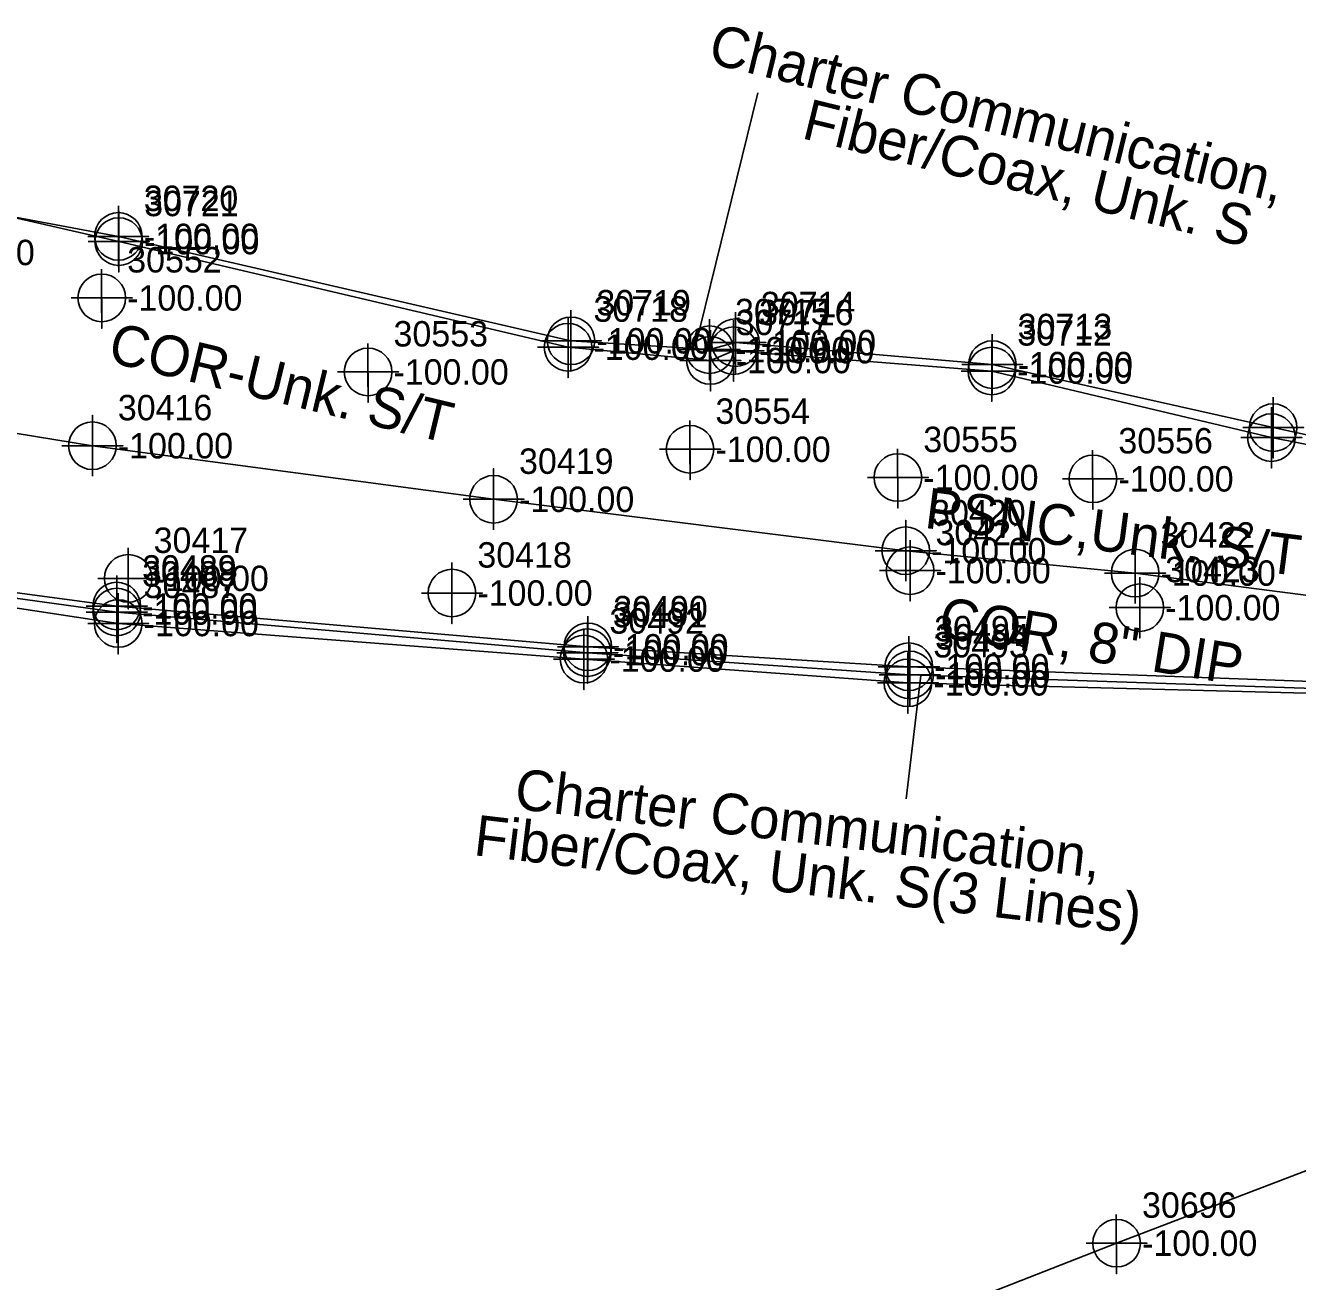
# Model space of a CAD drawing. Extents: x 2083698 to 2094313, y 743246 to 752873.
# Drawn here: x 2090061.4 to 2090186.6, y 744662.6 to 744786.2 of the extents above; entities that cross this region are included whole.
import ezdxf

# ---------------------------------------------------------------- set-up
doc = ezdxf.new("R2010")
doc.units = 0
for name, color, linetype in [('COGO Default Chain', 7, 'Continuous'), ('COGO Default Curve', 7, 'Continuous'), ('COGO Default Point Number', 7, 'Continuous'), ('Default Symbol CELL', 7, 'Continuous'), ('Default Symbol Cogo Number', 7, 'Continuous'), ('Exist Property Line', 7, 'Continuous'), ('Exist Property Line Leader', 7, 'Continuous'), ('Exist Right of Way Line', 7, 'Continuous'), ('Exist Right of Way Line Leader', 7, 'Continuous'), ('Exist Right of Way Line Text', 7, 'Continuous'), ('Exist Utilities Gas UG Line SUE LOS B', 7, 'Continuous'), ('Exist Utilities Gas UG Line SUE LOS B Text', 7, 'Continuous'), ('Exist Utilities Telephone UG Conduit SUE LOS B', 7, 'Continuous'), ('Exist Utilities Telephone UG Conduit SUE LOS B Text', 7, 'Continuous'), ('Exist Utilities TV UG Cable SUE LOS B', 7, 'Continuous'), ('Exist Utilities TV UG Cable SUE LOS B Leader', 7, 'Continuous'), ('Exist Utilities TV UG Cable SUE LOS B Text', 7, 'Continuous'), ('Exist Utilities Water UG Line SUE LOS B Text', 7, 'Continuous'), ('Old_Level_20', 7, 'Continuous'), ('Scratch_Level_2', 7, 'Continuous')]:
    doc.layers.add(name, color=color, linetype=linetype)

msp = doc.modelspace()

# ---------------------------------------------------------------- linework, layer by layer
at = {"layer": 'COGO Default Curve'}
for points in [[(2090065.01, 744744.82), (2090071.01, 744744.82), (2090068.01, 744744.82), (2090068.01, 744747.82), (2090068.01, 744741.82)], [(2090104.48, 744739.55), (2090110.48, 744739.55), (2090107.48, 744739.55), (2090107.48, 744742.55), (2090107.48, 744736.55)], [(2090145.02, 744734.49), (2090151.02, 744734.49), (2090148.02, 744734.49), (2090148.02, 744737.49), (2090148.02, 744731.49)], [(2090167.59, 744732.29), (2090173.59, 744732.29), (2090170.59, 744732.29), (2090170.59, 744735.29), (2090170.59, 744729.29)]]:
    msp.add_lwpolyline(points, dxfattribs=at)
for centre in [(2090068.01, 744744.82), (2090107.48, 744739.55), (2090148.02, 744734.49), (2090170.59, 744732.29)]:
    msp.add_circle(centre, 2.34, dxfattribs=at)
at = {"layer": 'COGO Default Point Number'}
for points in [[(2090148.45, 744735.53), (2090148.45, 744729.53), (2090148.45, 744732.53), (2090151.45, 744732.53), (2090145.45, 744732.53)], [(2090071.53, 744734.77), (2090071.53, 744728.77), (2090071.53, 744731.77), (2090074.53, 744731.77), (2090068.53, 744731.77)], [(2090103.38, 744733.33), (2090103.38, 744727.33), (2090103.38, 744730.33), (2090106.38, 744730.33), (2090100.38, 744730.33)], [(2090171.05, 744731.89), (2090171.05, 744725.89), (2090171.05, 744728.89), (2090174.05, 744728.89), (2090168.05, 744728.89)]]:
    msp.add_lwpolyline(points, dxfattribs=at)
for centre in [(2090071.53, 744731.77), (2090148.45, 744732.53), (2090103.38, 744730.33), (2090171.05, 744728.89)]:
    msp.add_circle(centre, 2.34, dxfattribs=at)
at = {"layer": 'Exist Property Line Leader'}
for points in [[(2090070.56, 744768.41), (2090070.56, 744762.41), (2090070.56, 744765.41), (2090073.56, 744765.41), (2090067.56, 744765.41)], [(2090070.6, 744767.9), (2090070.6, 744761.9), (2090070.6, 744764.9), (2090073.6, 744764.9), (2090067.6, 744764.9)], [(2090114.8, 744757.51), (2090114.8, 744751.51), (2090114.8, 744754.51), (2090117.8, 744754.51), (2090111.8, 744754.51)], [(2090115.09, 744758.14), (2090115.09, 744752.14), (2090115.09, 744755.14), (2090118.09, 744755.14), (2090112.09, 744755.14)], [(2090131.27, 744757.96), (2090131.27, 744751.96), (2090131.27, 744754.96), (2090134.27, 744754.96), (2090128.27, 744754.96)], [(2090128.73, 744757.27), (2090128.73, 744751.27), (2090128.73, 744754.27), (2090131.73, 744754.27), (2090125.73, 744754.27)], [(2090131.09, 744757.17), (2090131.09, 744751.17), (2090131.09, 744754.17), (2090134.09, 744754.17), (2090128.09, 744754.17)], [(2090128.8, 744756.2), (2090128.8, 744750.2), (2090128.8, 744753.2), (2090131.8, 744753.2), (2090125.8, 744753.2)], [(2090156.49, 744755.17), (2090156.49, 744749.17), (2090156.49, 744752.17), (2090159.49, 744752.17), (2090153.49, 744752.17)], [(2090156.54, 744755.8), (2090156.54, 744749.8), (2090156.54, 744752.8), (2090159.54, 744752.8), (2090153.54, 744752.8)], [(2090184.17, 744749.6), (2090184.17, 744743.6), (2090184.17, 744746.6), (2090187.17, 744746.6), (2090181.17, 744746.6)], [(2090184, 744748.62), (2090184, 744742.62), (2090184, 744745.62), (2090187, 744745.62), (2090181, 744745.62)], [(2090070.4, 744732.05), (2090070.4, 744726.05), (2090070.4, 744729.05), (2090073.4, 744729.05), (2090067.4, 744729.05)], [(2090070.4, 744731.46), (2090070.4, 744725.46), (2090070.4, 744728.46), (2090073.4, 744728.46), (2090067.4, 744728.46)], [(2090070.55, 744730.33), (2090070.55, 744724.33), (2090070.55, 744727.33), (2090073.55, 744727.33), (2090067.55, 744727.33)], [(2090116.7, 744727.46), (2090116.7, 744721.46), (2090116.7, 744724.46), (2090119.7, 744724.46), (2090113.7, 744724.46)], [(2090116.75, 744728.04), (2090116.75, 744722.04), (2090116.75, 744725.04), (2090119.75, 744725.04), (2090113.75, 744725.04)], [(2090116.37, 744726.83), (2090116.37, 744720.83), (2090116.37, 744723.83), (2090119.37, 744723.83), (2090113.37, 744723.83)], [(2090148.32, 744726.08), (2090148.32, 744720.08), (2090148.32, 744723.08), (2090151.32, 744723.08), (2090145.32, 744723.08)], [(2090148.41, 744725.27), (2090148.41, 744719.27), (2090148.41, 744722.27), (2090151.41, 744722.27), (2090145.41, 744722.27)], [(2090148.24, 744724.49), (2090148.24, 744718.49), (2090148.24, 744721.49), (2090151.24, 744721.49), (2090145.24, 744721.49)]]:
    msp.add_lwpolyline(points, dxfattribs=at)
for centre in [(2090070.56, 744765.41), (2090070.6, 744764.9), (2090115.09, 744755.14), (2090114.8, 744754.51), (2090128.73, 744754.27), (2090131.09, 744754.17), (2090131.27, 744754.96), (2090128.8, 744753.2), (2090156.54, 744752.8), (2090156.49, 744752.17), (2090184.17, 744746.6), (2090184, 744745.62), (2090070.4, 744729.05), (2090070.4, 744728.46), (2090070.55, 744727.33), (2090116.7, 744724.46), (2090116.75, 744725.04), (2090116.37, 744723.83), (2090148.32, 744723.08), (2090148.24, 744721.49), (2090148.41, 744722.27)]:
    msp.add_circle(centre, 2.34, dxfattribs=at)
at = {"layer": 'Exist Right of Way Line Text'}
for points in [[(2090068.89, 744762.18), (2090068.93, 744756.36), (2090068.91, 744759.36), (2090071.93, 744759.36), (2090065.93, 744759.36)], [(2090095.1, 744754.89), (2090095.13, 744749.08), (2090095.11, 744752.08), (2090098.13, 744752.08), (2090092.13, 744752.08)], [(2090126.77, 744747.29), (2090126.8, 744741.47), (2090126.79, 744744.47), (2090129.8, 744744.47), (2090123.8, 744744.47)], [(2090147.22, 744744.5), (2090147.25, 744738.69), (2090147.24, 744741.69), (2090150.25, 744741.69), (2090144.25, 744741.69)], [(2090166.41, 744744.38), (2090166.44, 744738.56), (2090166.42, 744741.56), (2090169.44, 744741.56), (2090163.44, 744741.56)], [(2090168.74, 744669.18), (2090168.77, 744663.37), (2090168.76, 744666.37), (2090171.77, 744666.37), (2090165.77, 744666.37)]]:
    msp.add_lwpolyline(points, dxfattribs=at)
for centre in [(2090068.93, 744759.36), (2090095.13, 744752.08), (2090126.8, 744744.47), (2090147.25, 744741.69), (2090166.44, 744741.56), (2090168.77, 744666.37)]:
    msp.add_circle(centre, 2.34, dxfattribs=at)
at = {"layer": 'Exist Utilities Gas UG Line SUE LOS B'}
msp.add_lwpolyline([(2090047.15, 744748.21), (2090068.01, 744744.82), (2090107.48, 744739.55), (2090148.02, 744734.49), (2090170.59, 744732.29), (2090193.7, 744729.31), (2090204.82, 744727.74), (2090204.93, 744727.85), (2090248.2, 744720.53), (2090269.93, 744716.3), (2090289.96, 744713.23), (2090336.35, 744705.98), (2090374.71, 744698.49), (2090425.22, 744688.42), (2090470.85, 744676.5), (2090490.54, 744672.23), (2090531.88, 744663.02)], dxfattribs=at)
at = {"layer": 'Exist Utilities Telephone UG Conduit SUE LOS B'}
msp.add_lwpolyline([(2090084.61, 744620.75), (2090090.44, 744625.41), (2090099.6, 744631.4), (2090112.39, 744635.81), (2090122.72, 744643.08), (2090145.14, 744657.13), (2090168.77, 744666.37), (2090213.55, 744683.5), (2090249.98, 744700.33), (2090263.01, 744710.66), (2090276.23, 744725.26), (2090278.08, 744728.76)], dxfattribs=at)
at = {"layer": 'Exist Utilities TV UG Cable SUE LOS B'}
for points in [[(2089879.75, 744760.36), (2089901.98, 744763.32), (2089916.43, 744761.67), (2089931.56, 744764.12), (2089956.14, 744773.33), (2089967.61, 744777.01), (2089971.96, 744776.87), (2089978.23, 744774.08), (2089992.16, 744773.09), (2090002.24, 744772.26), (2090017.08, 744773.33), (2090046.64, 744770.39), (2090070.6, 744764.9), (2090114.8, 744754.51), (2090128.8, 744753.2), (2090131.09, 744754.17), (2090156.49, 744752.17), (2090184, 744745.62), (2090198.11, 744742.85), (2090237.91, 744737.98), (2090240.89, 744737.37), (2090257.27, 744724.27)], [(2089879.9, 744759.63), (2089902.06, 744761.97), (2089916.1, 744760.95), (2089931.79, 744763.27), (2089956.25, 744772.44), (2089967.49, 744776.52), (2089971.98, 744776.18), (2089977.92, 744773.59), (2089991.95, 744772.56), (2090002.24, 744771.77), (2090017.2, 744772.77), (2090046.69, 744769.85), (2090070.56, 744765.41), (2090115.09, 744755.14), (2090128.73, 744754.27), (2090131.27, 744754.96), (2090156.54, 744752.8), (2090184.17, 744746.6), (2090198.11, 744743.56), (2090237.8, 744738.76), (2090241.01, 744737.83), (2090257.47, 744724.69)], [(2089730.43, 744762.01), (2089790.68, 744757.7), (2089834.81, 744757.41), (2089855.99, 744754.81), (2089868.12, 744753.96), (2089881.87, 744756.48), (2089897.49, 744753.99), (2089909.79, 744753), (2089960.17, 744742.92), (2089977.42, 744737.63), (2090000.44, 744733.89), (2090043.67, 744732.64), (2090043.7, 744732.62), (2090070.4, 744729.05), (2090116.75, 744725.04), (2090148.32, 744723.08), (2090207.79, 744720.91), (2090260.99, 744716.35), (2090285.16, 744715.19), (2090303.73, 744712.21)], [(2089730.43, 744761.5), (2089790.79, 744756.97), (2089834.91, 744756.53), (2089856.06, 744754.21), (2089868.05, 744753.48), (2089882, 744755.93), (2089897.29, 744753.36), (2089909.4, 744752.38), (2089959.72, 744742.47), (2089977.22, 744736.73), (2090000.15, 744733), (2090043.57, 744732.14), (2090070.4, 744728.46), (2090116.7, 744724.46), (2090148.41, 744722.27), (2090207.58, 744720.29), (2090261.01, 744715.72), (2090303.74, 744712.2)], [(2089730.34, 744760.93), (2089790.92, 744756.15), (2089834.9, 744755.74), (2089856.04, 744753.44), (2089868.17, 744752.66), (2089882, 744754.92), (2089897, 744752.39), (2089909.32, 744751.68), (2089959.25, 744741.89), (2089977.09, 744736.08), (2090000.07, 744732.19), (2090043.34, 744731.45), (2090070.55, 744727.33), (2090116.37, 744723.83), (2090148.24, 744721.49), (2090207.67, 744719.96), (2090260.95, 744715.07), (2090285.13, 744714.46), (2090285.21, 744713.98), (2090303.72, 744712.3)]]:
    msp.add_lwpolyline(points, dxfattribs=at)
at = {"layer": 'Exist Utilities TV UG Cable SUE LOS B Leader'}
for p, q in [((2090127.29, 744754.36), (2090133.47, 744779.54)), ((2090149.5, 744722.23), (2090148.05, 744710.07))]:
    msp.add_line(p, q, dxfattribs=at)

# ---------------------------------------------------------------- texts
at = {"layer": 'COGO Default Chain'}
for p in [(2090070.51, 744743.57), (2090109.98, 744738.3), (2090150.52, 744733.24), (2090173.09, 744731.04)]:
    msp.add_text('-100.00', height=2.5, dxfattribs=at).set_placement(p)
at = {"layer": 'Default Symbol CELL'}
for s, p in [('30720', (2090073.06, 744767.91)), ('30721', (2090073.1, 744767.4)), ('30719', (2090117.59, 744757.64)), ('30714', (2090133.77, 744757.46)), ('30718', (2090117.3, 744757.01)), ('30715', (2090131.23, 744756.77)), ('30716', (2090133.59, 744756.67)), ('30717', (2090131.3, 744755.7)), ('30713', (2090159.04, 744755.3)), ('30712', (2090158.99, 744754.67)), ('30489', (2090072.9, 744731.55)), ('30488', (2090072.9, 744730.96)), ('30487', (2090073.05, 744729.83)), ('30490', (2090119.25, 744727.54)), ('30492', (2090118.87, 744726.33)), ('30491', (2090119.2, 744726.96)), ('30495', (2090150.82, 744725.58)), ('30493', (2090150.74, 744723.99)), ('30494', (2090150.91, 744724.77))]:
    msp.add_text(s, height=2.5, dxfattribs=at).set_placement(p)
at = {"layer": 'Default Symbol Cogo Number'}
for p in [(2090073.06, 744764.16), (2090073.1, 744763.65), (2090117.59, 744753.89), (2090133.77, 744753.71), (2090117.3, 744753.26), (2090131.23, 744753.02), (2090133.59, 744752.92), (2090131.3, 744751.95), (2090159.04, 744751.55), (2090158.99, 744750.92), (2090072.9, 744727.8), (2090072.9, 744727.21), (2090073.05, 744726.08), (2090119.25, 744723.79), (2090118.87, 744722.58), (2090119.2, 744723.21), (2090150.82, 744721.83), (2090150.74, 744720.24), (2090150.91, 744721.02)]:
    msp.add_text('-100.00', height=2.5, dxfattribs=at).set_placement(p)
at = {"layer": 'Exist Property Line'}
for p in [(2090150.95, 744731.28), (2090074.03, 744730.52), (2090105.88, 744729.08), (2090173.55, 744727.64)]:
    msp.add_text('-100.00', height=2.5, dxfattribs=at).set_placement(p)
at = {"layer": 'Exist Right of Way Line'}
for s, p in [('30421', (2090150.95, 744735.03)), ('30417', (2090074.03, 744734.27)), ('30418', (2090105.88, 744732.83)), ('30423', (2090173.55, 744731.39))]:
    msp.add_text(s, height=2.5, dxfattribs=at).set_placement(p)
at = {"layer": 'Exist Right of Way Line Leader'}
for s, p in [('30552', (2090071.43, 744761.86)), ('30553', (2090097.63, 744754.58)), ('30554', (2090129.3, 744746.97)), ('30555', (2090149.75, 744744.19)), ('30556', (2090168.94, 744744.06)), ('30696', (2090171.27, 744668.87))]:
    msp.add_text(s, height=2.5, dxfattribs=at).set_placement(p)
at = {"layer": 'Exist Utilities Gas UG Line SUE LOS B Text'}
msp.add_text('PSNC,Unk. S/T', height=4, rotation=352.6444, dxfattribs=at).set_placement((2090149.77, 744736.75))
at = {"layer": 'Exist Utilities Telephone UG Conduit SUE LOS B Text'}
msp.add_text('COR-Unk. S/T', height=4, rotation=346.4959, dxfattribs=at).set_placement((2090069.38, 744753.1))
at = {"layer": 'Exist Utilities TV UG Cable SUE LOS B Text'}
for s, rotation, p in [('Charter Communication,', 346.233, (2090128.43, 744782.51)), ('Fiber/Coax, Unk. S', 346.233, (2090137.67, 744775.09)), ('Charter Communication, ', 353.2233, (2090109.42, 744709.12)), ('Fiber/Coax, Unk. S(3 Lines)', 353.2233, (2090105.42, 744704.55))]:
    msp.add_text(s, height=4, rotation=rotation, dxfattribs=at).set_placement(p)
at = {"layer": 'Exist Utilities Water UG Line SUE LOS B Text'}
msp.add_text('COR, 8" DIP', height=4, rotation=350.8523, dxfattribs=at).set_placement((2090151.1, 744726.03))
at = {"layer": 'Old_Level_20'}
for s, p in [('30416', (2090070.51, 744747.32)), ('30419', (2090109.98, 744742.05)), ('30420', (2090150.52, 744736.99)), ('30422', (2090173.09, 744734.79))]:
    msp.add_text(s, height=2.5, dxfattribs=at).set_placement(p)
at = {"layer": 'Scratch_Level_2'}
for p in [(2090051, 744762.58), (2090071.43, 744758.11), (2090097.63, 744750.83), (2090129.3, 744743.22), (2090149.75, 744740.44), (2090168.94, 744740.31), (2090171.27, 744665.12)]:
    msp.add_text('-100.00', height=2.5, dxfattribs=at).set_placement(p)

doc.saveas('drawing.dxf')
